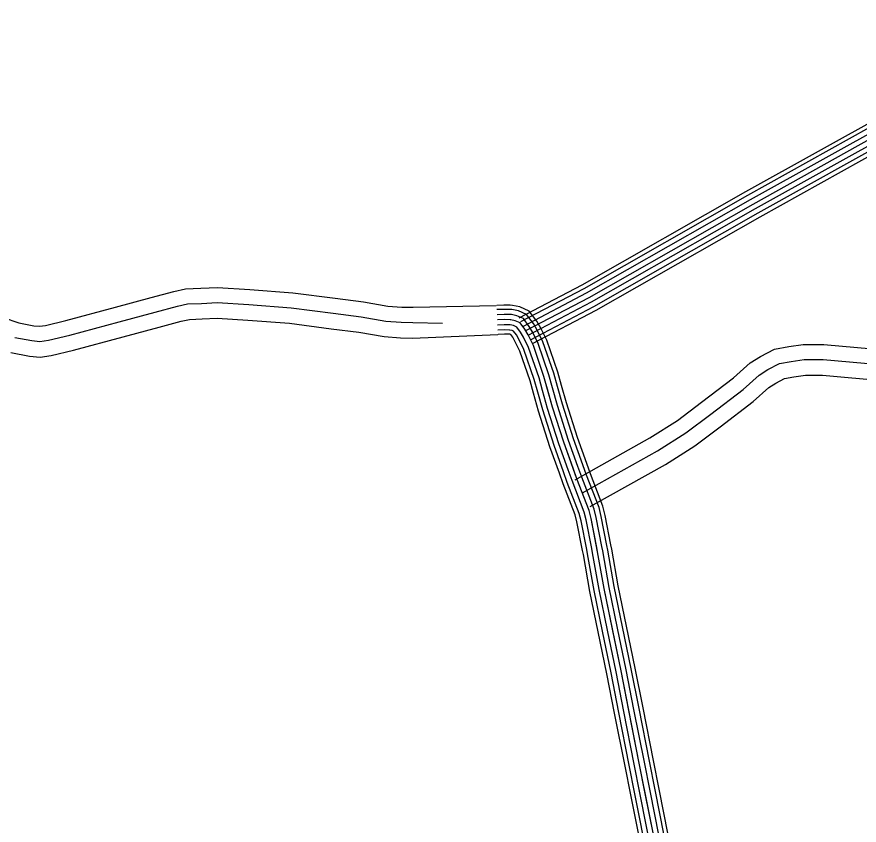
# Model space of a CAD drawing. Extents: x 1551132 to 1791609, y 378168 to 563823.
# Drawn here: x 1705621 to 1710694, y 437423 to 442291 of the extents above; entities that cross this region are included whole.
import ezdxf

# ---------------------------------------------------------------- set-up
doc = ezdxf.new("R2010")
doc.units = 0
doc.layers.add('SURVEY - PROPERTY - Owners', color=7, linetype='Continuous')
doc.layers.add('SURVEY - TRANSPORTATION - Roads', color=7, linetype='Continuous')

msp = doc.modelspace()

# ---------------------------------------------------------------- linework, layer by layer
at = {"layer": 'SURVEY - PROPERTY - Owners'}
for points in [[(1705538.798, 440481.494), (1705632.571, 440448.368), (1705723.544, 440431.209), (1705756.584, 440428.067), (1705793.8, 440433.376), (1705916.606, 440462.643), (1706214.015, 440542.971), (1706430.335, 440600.514), (1706566.415, 440637.498), (1706636.672, 440653.074), (1706728.203, 440656.39), (1706828.709, 440661.532), (1707024.038, 440648.99), (1707282.499, 440629.84), (1707538.401, 440596.598), (1707707.83, 440574.43), (1707855.002, 440549.113), (1707939.583, 440542.621), (1708006.698, 440541.946), (1708507.545, 440552.397)], [(1705608.921, 440360.515), (1705710.827, 440341.298), (1705758.726, 440336.748), (1705810.75, 440344.165), (1705938.947, 440374.716), (1706237.498, 440455.352), (1706453.893, 440512.911), (1706588.14, 440549.404), (1706648.222, 440562.721), (1706732.162, 440565.763), (1706828.118, 440570.672), (1707017.78, 440558.496), (1707273.299, 440539.563), (1707526.676, 440506.645), (1707694.256, 440484.72), (1707843.819, 440458.994), (1707935.65, 440451.944), (1708005.098, 440451.244), (1708183.544, 440446.736)], [(1705584.338, 440269.196), (1705697.602, 440247.838), (1705760.951, 440241.821), (1705828.366, 440251.429), (1705962.171, 440283.314), (1706261.906, 440364.274), (1706478.376, 440421.851), (1706610.723, 440457.827), (1706660.23, 440468.802), (1706736.278, 440471.552), (1706827.501, 440476.219), (1707011.28, 440464.427), (1707263.732, 440445.718), (1707514.485, 440413.143), (1707680.139, 440391.467), (1707832.194, 440365.317), (1707931.558, 440357.683), (1708003.432, 440356.958), (1708517.961, 440378.159)], [(1708982.542, 439503.111), (1709433.181, 439755.143), (1709599.094, 439859.887), (1709744.999, 439969.724), (1709937.478, 440117.144), (1710037.317, 440206.663), (1710099.432, 440246.298), (1710183.505, 440289.599), (1710270.637, 440305.458), (1710356.551, 440317.625), (1710480.874, 440318.275), (1710864.048, 440284.116)], [(1709026.816, 439423.942), (1709479.563, 439677.149), (1709650.668, 439785.177), (1709799.848, 439897.48), (1709995.418, 440047.259), (1710092.349, 440134.178), (1710144.69, 440167.571), (1710213.038, 440202.772), (1710285.12, 440215.897), (1710363.176, 440226.947), (1710477.074, 440227.539), (1711155.716, 440167.055), (1712153.609, 440068.569), (1713257.333, 439964.767), (1714291.401, 439883.857), (1715091.882, 439819.864), (1715718.534, 439756.021), (1716013.852, 439722.32), (1716351.011, 439678.086), (1716456.783, 439666.76), (1716502.732, 439666.194), (1716519.248, 439667.46)], [(1709072.839, 439341.64), (1709527.779, 439596.072), (1709704.283, 439707.509), (1709856.863, 439822.378), (1710055.65, 439974.616), (1710149.556, 440058.826), (1710191.73, 440085.735), (1710243.737, 440112.519), (1710300.178, 440122.795), (1710370.059, 440132.687), (1710473.124, 440133.22), (1710850.556, 440099.578)]]:
    msp.add_lwpolyline(points, dxfattribs=at)
at = {"layer": 'SURVEY - TRANSPORTATION - Roads'}
for points in [[(1708645.492, 440478.27), (1709025.183, 440677.592), (1710011.952, 441239.607), (1710868.773, 441715.653), (1711573.14, 442115.664), (1711895.925, 442291.135)], [(1708656.983, 440456.386), (1709037.049, 440655.9), (1710024.068, 441218.065), (1710880.873, 441694.103), (1711585.148, 442094.063), (1711907.533, 442269.31)], [(1708671.391, 440428.935), (1709051.924, 440628.699), (1710039.268, 441191.039), (1710896.056, 441667.069), (1711600.206, 442066.963), (1711922.099, 442241.942)], [(1708685.799, 440401.485), (1709066.807, 440601.498), (1710054.467, 441164.022), (1710911.239, 441640.043), (1711615.264, 442039.862), (1711936.674, 442214.575)], [(1708700.207, 440374.034), (1709081.69, 440574.298), (1710069.667, 441137.004), (1710926.422, 441613.017), (1711630.322, 442012.761), (1711951.24, 442187.216)], [(1708714.615, 440346.583), (1709096.564, 440547.097), (1710084.867, 441109.979), (1710941.605, 441585.983), (1711645.38, 441985.661), (1711965.765, 442159.824)], [(1708726.565, 440323.816), (1709108.906, 440524.53), (1710097.475, 441087.57), (1710954.196, 441563.566), (1711657.872, 441963.185), (1711977.848, 442137.123)], [(1708685.799, 440401.485), (1709066.807, 440601.498), (1710054.467, 441164.022), (1710911.239, 441640.043)], [(1708592.035, 440553.914), (1708554.319, 440554.389), (1708511.078, 440552.438)], [(1708900.794, 440071.726), (1708878.303, 440152.061), (1708812.021, 440344.4), (1708777.272, 440416.168), (1708753.297, 440458.161), (1708706.799, 440518.671), (1708649.633, 440544.197), (1708605.484, 440553.747), (1708592.001, 440553.914)], [(1708591.726, 440529.196), (1708554.719, 440529.663), (1708512.195, 440527.746)], [(1708591.343, 440498.204), (1708555.227, 440498.654), (1708513.586, 440496.779)], [(1708847.145, 440056.701), (1708825.096, 440135.461), (1708760.431, 440323.108), (1708727.948, 440390.184), (1708706.807, 440427.227), (1708671.208, 440473.545), (1708632.2, 440490.962), (1708599.184, 440498.104), (1708591.318, 440498.204)], [(1708876.994, 440065.059), (1708854.695, 440144.695), (1708789.138, 440334.95), (1708755.389, 440404.635), (1708732.673, 440444.436), (1708691.007, 440498.654), (1708641.9, 440520.588), (1708602.693, 440529.063), (1708591.693, 440529.196)], [(1709484.687, 437217.81), (1709369.59, 437796), (1709260.218, 438352.098), (1709158.137, 438848.027), (1709118.772, 439068.808), (1709079.164, 439269.563), (1709067.74, 439317.773), (1708994.058, 439508.936), (1708914.727, 439730.217), (1708847.27, 439941.331), (1708795.488, 440126.219), (1708731.723, 440311.257), (1708700.507, 440375.726), (1708680.932, 440410.018), (1708651.408, 440448.436), (1708622.501, 440461.344), (1708595.684, 440467.145), (1708555.727, 440467.645), (1708514.978, 440465.811)], [(1708590.951, 440467.203), (1708555.727, 440467.645), (1708514.978, 440465.811)], [(1708817.296, 440048.342), (1708795.488, 440126.219), (1708731.723, 440311.257), (1708700.507, 440375.726), (1708680.932, 440410.018), (1708651.408, 440448.436), (1708622.501, 440461.344), (1708595.684, 440467.145), (1708590.935, 440467.203)], [(1708590.56, 440436.202), (1708556.227, 440436.635), (1708516.37, 440434.844)], [(1708590.176, 440405.21), (1708556.735, 440405.626), (1708517.761, 440403.876)], [(1708757.597, 440031.625), (1708736.281, 440107.744), (1708674.308, 440287.565), (1708645.625, 440346.816), (1708629.192, 440375.601), (1708611.809, 440398.218), (1708603.101, 440402.101), (1708588.676, 440405.226)], [(1708787.446, 440039.983), (1708765.88, 440116.977), (1708703.015, 440299.407), (1708673.066, 440361.267), (1708655.058, 440392.809), (1708631.609, 440423.327), (1708612.801, 440431.727), (1708592.185, 440436.185), (1708590.551, 440436.202)], [(1708589.851, 440379.492), (1708557.152, 440379.901), (1708518.92, 440378.184)], [(1708732.831, 440024.683), (1708711.715, 440100.077), (1708650.5, 440277.731), (1708622.859, 440334.816), (1708607.726, 440361.325), (1708595.384, 440377.384), (1708595.051, 440377.534), (1708585.776, 440379.542)], [(1708941.984, 439562.329), (1708885.361, 439720.267), (1708817.571, 439932.431), (1708787.446, 440040)], [(1708971.167, 439572.788), (1708914.727, 439730.217), (1708847.27, 439941.331), (1708817.296, 440048.359)], [(1709000.35, 439583.247), (1708944.093, 439740.167), (1708876.969, 439950.231), (1708847.145, 440056.717)], [(1709029.524, 439593.714), (1708973.45, 439750.126), (1708906.669, 439959.131), (1708876.994, 440065.084)], [(1709052.79, 439602.055), (1708996.866, 439758.06), (1708930.351, 439966.232), (1708900.794, 440071.743)], [(1708888.602, 439543.187), (1708831.637, 439702.058), (1708763.23, 439916.147), (1708732.831, 440024.7)], [(1708912.81, 439551.862), (1708856.003, 439710.308), (1708787.871, 439923.53), (1708757.597, 440031.633)], [(1709143.988, 439101.184), (1709109.464, 439276.139), (1709097.422, 439326.965), (1709023.116, 439519.745), (1709000.341, 439583.272)], [(1709174.395, 439107.184), (1709139.763, 439282.722), (1709127.097, 439336.157), (1709052.173, 439530.554), (1709029.516, 439593.73)], [(1709198.645, 439111.976), (1709163.921, 439287.964), (1709150.763, 439343.482), (1709075.339, 439539.171), (1709052.782, 439602.072)], [(1709027.515, 439078.2), (1708993.433, 439250.955), (1708983.758, 439291.764), (1708911.843, 439478.352), (1708888.594, 439543.196)], [(1709052.748, 439083.184), (1709018.566, 439256.405), (1709008.383, 439299.389), (1708935.943, 439487.319), (1708912.802, 439551.879)], [(1709083.156, 439089.184), (1709048.865, 439262.988), (1709038.057, 439308.581), (1708965, 439498.128), (1708941.976, 439562.338)], [(1709113.572, 439095.184), (1709079.164, 439269.563), (1709067.74, 439317.773), (1708994.058, 439508.936), (1708971.159, 439572.805)], [(1709122.396, 438586.604), (1709071.989, 438831.485), (1709032.557, 439052.616), (1709027.507, 439078.217)], [(1709147.587, 438591.787), (1709097.247, 438836.335), (1709057.84, 439057.366), (1709052.74, 439083.2)], [(1709177.945, 438598.038), (1709127.688, 438842.177), (1709088.306, 439063.083), (1709083.147, 439089.2)], [(1709208.311, 438604.288), (1709158.137, 438848.027), (1709118.772, 439068.808), (1709113.563, 439095.201)], [(1709238.677, 438610.538), (1709188.587, 438853.878), (1709149.238, 439074.533), (1709143.979, 439101.201)], [(1709269.035, 438616.788), (1709219.027, 438859.719), (1709179.704, 439080.25), (1709174.387, 439107.201)], [(1709293.242, 438621.772), (1709243.302, 438864.386), (1709204.003, 439084.817), (1709198.636, 439111.993)], [(1709367.849, 438126.1), (1709321, 438364.332), (1709269.026, 438616.805)], [(1709392.098, 438130.867), (1709345.233, 438369.207), (1709293.234, 438621.788)], [(1709220.952, 438097.208), (1709174.228, 438334.789), (1709122.388, 438586.621)], [(1709246.185, 438102.166), (1709199.436, 438339.864), (1709147.579, 438591.804)], [(1709276.601, 438108.15), (1709229.827, 438345.981), (1709177.937, 438598.054)], [(1709307.017, 438114.133), (1709260.218, 438352.098), (1709208.303, 438604.304)], [(1709337.433, 438120.117), (1709290.609, 438358.215), (1709238.669, 438610.555)], [(1709373.507, 437617.57), (1709339.183, 437789.983), (1709276.601, 438108.166)], [(1709403.906, 437623.621), (1709369.59, 437796), (1709307.017, 438114.15)], [(1709434.305, 437629.671), (1709399.998, 437802.017), (1709337.433, 438120.133)], [(1709464.713, 437635.729), (1709430.405, 437808.034), (1709367.849, 438126.117)], [(1709488.954, 437640.554), (1709454.655, 437812.834), (1709392.098, 438130.884)], [(1709317.883, 437606.495), (1709283.542, 437778.975), (1709220.952, 438097.225)], [(1709343.099, 437611.512), (1709308.775, 437783.966), (1709246.185, 438102.183)], [(1709408.497, 437121.249), (1709398.056, 437203.718), (1709317.883, 437606.512)], [(1709434.013, 437124.474), (1709423.455, 437207.851), (1709343.099, 437611.529)], [(1709464.763, 437128.374), (1709454.071, 437212.826), (1709373.507, 437617.587)], [(1709495.52, 437132.266), (1709484.687, 437217.81), (1709403.906, 437623.637)], [(1709526.278, 437136.158), (1709515.303, 437222.793), (1709434.305, 437629.687)], [(1709557.027, 437140.058), (1709545.919, 437227.769), (1709464.713, 437635.746)], [(1709581.552, 437143.158), (1709570.327, 437231.744), (1709488.954, 437640.571)]]:
    msp.add_lwpolyline(points, dxfattribs=at)

doc.saveas('drawing.dxf')
